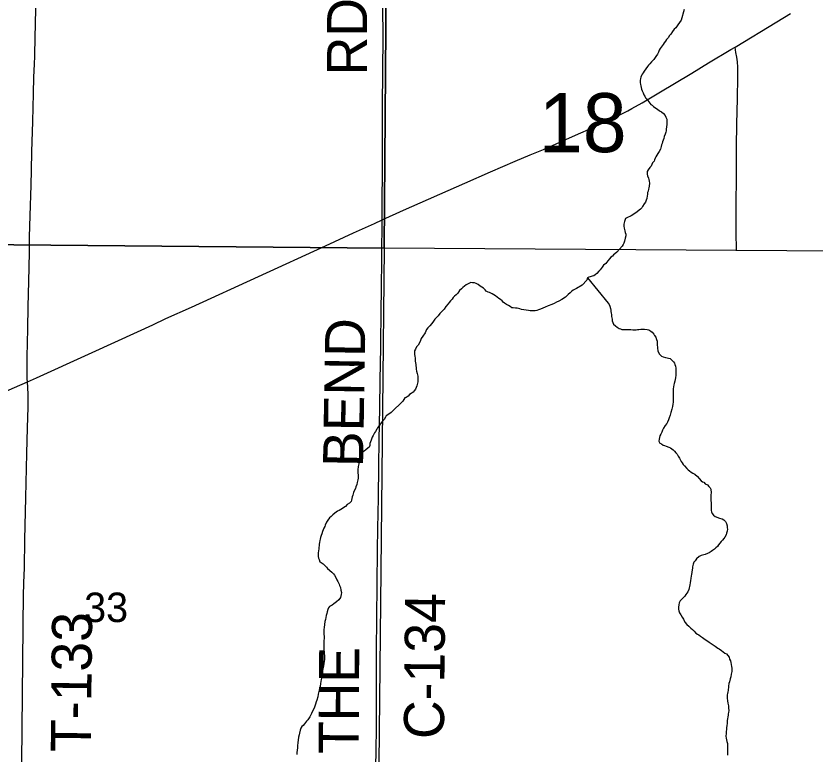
# Model space of a CAD drawing. Extents: x 2.4 to 73.1, y 4.5 to 25.6.
# Drawn here: x 31.761 to 32.327, y 21.77 to 22.294 of the extents above; entities that cross this region are included whole.
import ezdxf

# ---------------------------------------------------------------- set-up
doc = ezdxf.new("R2010")
doc.units = 0
for name, color, linetype in [('GM_X_County_Road', 7, 'Continuous'), ('GM_X_County_Road_Text', 7, 'Continuous'), ('GM_X_Minor_River', 7, 'Continuous'), ('GM_X_Section', 7, 'Continuous'), ('GM_X_Section_Text', 7, 'Continuous'), ('GM_X_Township_Road', 7, 'Continuous'), ('GM_X_Township_Road_Text', 7, 'Continuous')]:
    doc.layers.add(name, color=color, linetype=linetype)

msp = doc.modelspace()

# ---------------------------------------------------------------- linework, layer by layer
at = {"layer": 'GM_X_County_Road'}
for points in [[(32.02057, 22.1494), (32.0206, 22.15275), (32.02069, 22.19316), (32.02079, 22.22765), (32.02098, 22.25719), (32.0211, 22.27677), (32.02101, 22.30257), (32.02099, 22.32091), (32.02119, 22.33924), (32.02115, 22.35198), (32.02129, 22.36316), (32.02138, 22.37435), (32.02157, 22.40046), (32.0217, 22.4132), (32.02179, 22.42719), (32.02201, 22.45092), (32.02221, 22.46884), (32.02263, 22.51515), (32.02285, 22.54188), (32.02331, 22.57918), (32.02366, 22.6024), (32.0238, 22.62331), (32.02387, 22.62838)], [(32.27061, 22.27195), (32.30036, 22.28996), (32.30987, 22.29587)], [(32.02057, 22.1494), (32.03567, 22.15626), (32.07916, 22.17551), (32.09735, 22.18358), (32.11477, 22.19107), (32.12541, 22.19546), (32.13486, 22.19942), (32.1596, 22.21035), (32.16843, 22.21417), (32.18107, 22.22015), (32.19027, 22.22467), (32.19473, 22.22685), (32.19744, 22.22834), (32.2047, 22.23253), (32.21652, 22.23941), (32.24003, 22.25338), (32.25191, 22.26077), (32.26766, 22.27016), (32.27061, 22.27195)], [(31.76906, 22.0346), (31.77552, 22.03745), (31.81233, 22.05413), (31.83353, 22.06382), (31.85783, 22.07497), (31.86712, 22.07933), (31.88522, 22.08759), (31.98022, 22.13098), (32.00026, 22.14024), (32.015, 22.14688), (32.02057, 22.1494)], [(32.01559, 21.62599), (32.01587, 21.6822), (32.01599, 21.72292), (32.01612, 21.73939), (32.01608, 21.75059), (32.01611, 21.75866), (32.01625, 21.77576), (32.01637, 21.78633), (32.01641, 21.79628), (32.01652, 21.81088), (32.01653, 21.84352), (32.01692, 21.89076), (32.01728, 21.91531), (32.01744, 21.93054), (32.01781, 21.95229), (32.01818, 21.97468), (32.01839, 21.99301), (32.01874, 22.016), (32.01908, 22.03558), (32.01953, 22.05888), (32.01979, 22.08686), (32.02001, 22.09835), (32.02057, 22.1494)], [(31.51825, 21.92694), (31.53479, 21.93395), (31.5585, 21.94413), (31.56737, 21.94789), (31.60931, 21.96604), (31.64307, 21.98039), (31.67079, 21.99225), (31.68107, 21.99666), (31.69393, 22.00217), (31.71424, 22.01081), (31.73026, 22.01762), (31.75988, 22.03056), (31.76906, 22.0346)]]:
    msp.add_lwpolyline(points, dxfattribs=at)
at = {"layer": 'GM_X_Minor_River'}
for points in [[(32.23446, 22.29855), (32.23244, 22.29099), (32.2301, 22.28779), (32.22855, 22.28573), (32.22739, 22.28461), (32.22623, 22.2831), (32.22506, 22.28122), (32.22409, 22.2801), (32.22311, 22.27859), (32.22214, 22.27728), (32.22136, 22.27615), (32.22039, 22.27503), (32.21962, 22.2739), (32.21825, 22.27202), (32.21748, 22.27108), (32.21689, 22.26976), (32.2163, 22.26844), (32.2157, 22.26693), (32.21453, 22.26524), (32.21317, 22.26317), (32.21143, 22.26149), (32.21027, 22.26018), (32.2093, 22.25924), (32.20853, 22.25811), (32.20619, 22.25492), (32.20561, 22.25379), (32.20483, 22.25285), (32.20425, 22.25191), (32.20384, 22.25059), (32.20364, 22.24964), (32.20343, 22.24831), (32.2034, 22.24679), (32.20357, 22.24546), (32.20375, 22.24451), (32.20428, 22.24222), (32.20483, 22.24088), (32.20538, 22.23954), (32.20593, 22.2382), (32.20667, 22.23705), (32.20723, 22.2359), (32.20816, 22.23494), (32.20946, 22.23302), (32.21096, 22.23128), (32.2119, 22.2307), (32.21284, 22.22992), (32.21378, 22.22915), (32.21566, 22.22798), (32.21716, 22.22681), (32.21848, 22.22603), (32.2198, 22.22487), (32.2211, 22.22333), (32.22166, 22.22237), (32.2222, 22.22084), (32.22238, 22.21989), (32.22235, 22.21818), (32.22233, 22.21704), (32.2219, 22.21382), (32.2217, 22.21268), (32.22149, 22.21155), (32.22109, 22.21022), (32.22049, 22.20852), (32.22009, 22.2072), (32.21969, 22.20587), (32.21929, 22.20474), (32.21908, 22.2036), (32.2185, 22.20266), (32.21828, 22.20134), (32.21769, 22.19964), (32.2169, 22.19794), (32.21593, 22.19643), (32.21515, 22.19531), (32.21456, 22.19417), (32.21397, 22.19323), (32.21357, 22.1921), (32.21318, 22.19116), (32.21221, 22.18984), (32.21122, 22.18758), (32.21026, 22.18664), (32.20909, 22.18495), (32.20831, 22.18382), (32.20829, 22.18268), (32.20828, 22.18173), (32.20864, 22.18059), (32.20938, 22.17906), (32.20955, 22.1781), (32.20972, 22.17677), (32.20989, 22.17544), (32.20967, 22.17335), (32.20946, 22.17202), (32.20925, 22.17108), (32.20904, 22.16975), (32.20864, 22.16881), (32.20862, 22.16748), (32.20842, 22.16634), (32.20801, 22.16464), (32.20761, 22.16331), (32.20721, 22.16199), (32.20624, 22.16086), (32.20507, 22.15898), (32.20448, 22.15785), (32.2037, 22.15691)], [(32.2037, 22.15691), (32.20024, 22.1545), (32.19697, 22.15227), (32.19391, 22.1508), (32.19295, 22.15043), (32.19235, 22.14835), (32.19195, 22.14722), (32.19175, 22.14627), (32.19172, 22.14494), (32.19208, 22.14342), (32.19243, 22.1417), (32.19279, 22.14037), (32.19316, 22.13922), (32.19314, 22.13808), (32.19273, 22.13638), (32.19232, 22.1343), (32.19172, 22.13278), (32.19133, 22.13184), (32.19055, 22.13071), (32.18687, 22.1264), (32.18552, 22.12528), (32.18456, 22.12454), (32.18378, 22.1236), (32.18263, 22.12286), (32.18166, 22.12173), (32.1805, 22.12042), (32.17895, 22.11855), (32.17741, 22.11724), (32.17643, 22.11574), (32.17507, 22.11405), (32.17411, 22.11311), (32.17256, 22.11124), (32.1714, 22.1105), (32.17044, 22.10975), (32.16929, 22.10939), (32.16796, 22.10903), (32.167, 22.10867), (32.16604, 22.1083), (32.16545, 22.1066), (32.16235, 22.10304), (32.15813, 22.10064), (32.15583, 22.09953), (32.15467, 22.0986), (32.15371, 22.09767), (32.15235, 22.09636), (32.15042, 22.09449), (32.14792, 22.09282), (32.14581, 22.09171), (32.14409, 22.09098), (32.14237, 22.09006), (32.14064, 22.08932), (32.13816, 22.08841), (32.13605, 22.0875), (32.13433, 22.08676), (32.13279, 22.08603), (32.13126, 22.08548), (32.13012, 22.08512), (32.12897, 22.08495), (32.12783, 22.08478), (32.12631, 22.0848), (32.12536, 22.08482), (32.12422, 22.08502), (32.1208, 22.08565), (32.11929, 22.08586), (32.11796, 22.08626), (32.11626, 22.08667), (32.11493, 22.08688), (32.11341, 22.0869), (32.11246, 22.08711), (32.11133, 22.08789), (32.11001, 22.08867), (32.10869, 22.08945), (32.10719, 22.09042), (32.10625, 22.09101), (32.1055, 22.09197), (32.10437, 22.09294), (32.10324, 22.09372), (32.10212, 22.09468), (32.1008, 22.09547), (32.09967, 22.09624), (32.09835, 22.09702), (32.09741, 22.09742), (32.09646, 22.09781), (32.09551, 22.09802), (32.09419, 22.0988), (32.09345, 22.09976), (32.09233, 22.10092), (32.0912, 22.1017), (32.09007, 22.10248), (32.08857, 22.10364), (32.08705, 22.10423), (32.08592, 22.10463), (32.08459, 22.10484), (32.08345, 22.10486), (32.08154, 22.10413), (32.08, 22.10321), (32.07884, 22.10227), (32.07769, 22.10134), (32.07672, 22.10041), (32.07537, 22.09929), (32.0742, 22.09741)], [(32.16604, 22.1083), (32.1806, 22.0904), (32.18134, 22.08944), (32.1819, 22.08829), (32.18244, 22.08657), (32.18261, 22.08543), (32.18259, 22.08429), (32.18277, 22.08333), (32.18294, 22.08238), (32.18311, 22.08086), (32.18328, 22.07991), (32.18346, 22.07895), (32.18363, 22.07781), (32.184, 22.07666), (32.18455, 22.07552), (32.18586, 22.07416), (32.18717, 22.07319), (32.18849, 22.07241), (32.18944, 22.07202), (32.19038, 22.07162), (32.19342, 22.07157), (32.19437, 22.07156), (32.19571, 22.07154), (32.19685, 22.07152), (32.19818, 22.0715), (32.19932, 22.07148), (32.20046, 22.07146), (32.20141, 22.07164), (32.20236, 22.07162), (32.20389, 22.07179), (32.20522, 22.07196), (32.20636, 22.07194), (32.20826, 22.07172), (32.20959, 22.07132), (32.21091, 22.07054), (32.21184, 22.06976), (32.21296, 22.06841), (32.21352, 22.06746), (32.21445, 22.06611), (32.215, 22.06458), (32.21535, 22.06325), (32.21552, 22.06172), (32.2155, 22.06039), (32.21567, 22.05925), (32.21566, 22.0583), (32.21601, 22.0564), (32.21693, 22.05448), (32.21767, 22.05352), (32.21861, 22.05274), (32.21956, 22.05216), (32.22126, 22.05175), (32.22259, 22.05154), (32.22354, 22.05134), (32.22467, 22.05094), (32.22711, 22.04881), (32.22767, 22.04785), (32.22803, 22.0469), (32.22839, 22.04556), (32.22856, 22.04423), (32.22873, 22.0427), (32.2287, 22.04118), (32.22867, 22.03928), (32.22845, 22.03739), (32.22784, 22.03493), (32.22744, 22.03322), (32.22723, 22.03228), (32.22681, 22.02943), (32.22677, 22.02715), (32.22674, 22.02525), (32.22672, 22.02411), (32.2267, 22.02279), (32.22668, 22.02146), (32.22666, 22.02013), (32.22645, 22.01861), (32.22623, 22.0169), (32.22582, 22.01501), (32.22521, 22.01274), (32.22461, 22.01085), (32.22401, 22.00896), (32.22342, 22.00764), (32.22263, 22.00594), (32.22224, 22.005), (32.22107, 22.00349), (32.2199, 22.00161), (32.21931, 22.00029), (32.21872, 21.99878), (32.21794, 21.99746), (32.21734, 21.99614), (32.21714, 21.99501), (32.21693, 21.99387), (32.21671, 21.99235), (32.21726, 21.99101), (32.2184, 21.99043), (32.21971, 21.98965), (32.22066, 21.98925), (32.22179, 21.98885), (32.22368, 21.98806), (32.22482, 21.98766), (32.22576, 21.98708)], [(32.0742, 22.09741), (32.07285, 22.09629), (32.0717, 22.09536), (32.07092, 22.09423), (32.07014, 22.0931), (32.06898, 22.09198), (32.06801, 22.09086), (32.06724, 22.08992), (32.06569, 22.08804), (32.06452, 22.08616), (32.06278, 22.08448), (32.06142, 22.08298), (32.06007, 22.08129), (32.05871, 22.07998), (32.05775, 22.07905), (32.05697, 22.07754), (32.0558, 22.07585), (32.05425, 22.07416), (32.0529, 22.07285), (32.05193, 22.07154), (32.05094, 22.06928), (32.04938, 22.06683), (32.04821, 22.06514), (32.04742, 22.06306), (32.04605, 22.06042), (32.04489, 22.0593), (32.0441, 22.0576), (32.04351, 22.05647), (32.0433, 22.05534), (32.04347, 22.054), (32.04364, 22.05267), (32.04381, 22.05134), (32.0438, 22.05039), (32.04397, 22.04925), (32.04414, 22.0481), (32.04431, 22.04677), (32.0443, 22.04582), (32.04447, 22.04468), (32.04464, 22.04353), (32.04481, 22.04201), (32.04535, 22.04048), (32.04553, 22.03953), (32.0457, 22.03858), (32.04587, 22.03724), (32.04585, 22.03572), (32.04583, 22.0344), (32.04502, 22.03156), (32.04404, 22.02929), (32.04326, 22.02816), (32.04248, 22.02723), (32.04114, 22.0263), (32.03998, 22.02556), (32.03901, 22.02424), (32.03748, 22.02332), (32.03652, 22.02314), (32.03515, 22.02069), (32.03245, 22.01827), (32.02975, 22.01565), (32.02685, 22.01266), (32.02454, 22.01098), (32.02339, 22.01043), (32.0228, 22.00949), (32.02202, 22.00779), (32.02067, 22.00667), (32.0197, 22.00536), (32.01795, 22.00292), (32.01717, 22.00198), (32.01677, 22.00084), (32.0158, 21.99934), (32.01502, 21.99821), (32.01404, 21.99652), (32.01345, 21.9952), (32.01266, 21.99312), (32.01226, 21.99199), (32.01186, 21.99066), (32.01165, 21.98934), (32.01125, 21.9882), (32.01029, 21.98746), (32.00893, 21.98615), (32.00778, 21.98522), (32.00586, 21.98411), (32.00526, 21.98203), (32.00466, 21.98052), (32.00426, 21.979), (32.00405, 21.97806), (32.00384, 21.97635), (32.00343, 21.97446), (32.0032, 21.97218), (32.00317, 21.97009), (32.00351, 21.96799), (32.00348, 21.96609), (32.00328, 21.96496), (32.00307, 21.96401), (32.00287, 21.96306), (32.00247, 21.96174), (32.00187, 21.96004), (32.00147, 21.95891), (32.00068, 21.95721), (32.00028, 21.95607), (31.99968, 21.95399), (31.99928, 21.95286)], [(32.22576, 21.98708), (32.2267, 21.9863), (32.22782, 21.98534), (32.22876, 21.98418), (32.2295, 21.98322), (32.23024, 21.98169), (32.23117, 21.98034), (32.23191, 21.979), (32.23246, 21.97804), (32.23321, 21.97708), (32.23395, 21.97593), (32.23489, 21.97496), (32.23638, 21.97304), (32.23732, 21.97207), (32.23825, 21.9713), (32.23957, 21.97033), (32.2407, 21.96974), (32.24202, 21.96896), (32.2439, 21.96741), (32.24521, 21.96587), (32.24651, 21.96433), (32.24764, 21.96355), (32.24859, 21.96335), (32.24933, 21.96219), (32.25103, 21.96141), (32.25196, 21.96025), (32.25309, 21.95928), (32.25346, 21.95833), (32.25361, 21.95586), (32.25358, 21.95434), (32.25357, 21.9532), (32.25354, 21.95187), (32.25353, 21.95092), (32.25351, 21.94997), (32.25369, 21.94901), (32.25368, 21.94806), (32.25366, 21.94692), (32.25364, 21.94597), (32.25363, 21.94502), (32.2538, 21.94407), (32.25379, 21.94312), (32.25396, 21.94217), (32.25452, 21.94121), (32.25526, 21.93987), (32.25658, 21.93909), (32.2596, 21.93771), (32.26149, 21.9373), (32.26263, 21.93671), (32.26394, 21.93536), (32.26449, 21.93402), (32.26503, 21.9323), (32.26501, 21.93097), (32.26518, 21.93002), (32.26497, 21.9285), (32.26457, 21.92718), (32.26436, 21.92604), (32.26338, 21.92435), (32.26261, 21.92341), (32.26183, 21.92228), (32.26086, 21.92116), (32.25989, 21.92004), (32.25892, 21.91891), (32.25814, 21.91778), (32.25699, 21.91666), (32.25602, 21.91573), (32.25467, 21.9148), (32.25371, 21.91405), (32.25217, 21.91313), (32.25103, 21.91277), (32.2495, 21.91203), (32.24758, 21.91149), (32.24663, 21.91131), (32.2451, 21.91058), (32.24336, 21.9089), (32.24239, 21.90758), (32.24142, 21.90646), (32.24102, 21.90513), (32.24062, 21.90419), (32.24042, 21.90324), (32.2404, 21.90229), (32.2402, 21.90116), (32.23976, 21.89793), (32.23956, 21.8968), (32.23934, 21.8949), (32.23913, 21.89357), (32.23891, 21.89187), (32.23851, 21.89054), (32.2383, 21.88941), (32.23809, 21.88827), (32.23788, 21.88713), (32.2371, 21.88544), (32.23651, 21.8845), (32.23574, 21.88356), (32.23515, 21.88243), (32.23399, 21.88149), (32.23264, 21.88019), (32.23167, 21.87906), (32.23108, 21.87774), (32.23068, 21.87623), (32.23046, 21.87471), (32.23044, 21.87319)], [(31.99928, 21.95286), (31.99908, 21.95172), (31.99868, 21.95059), (31.99847, 21.94964), (31.99731, 21.94852), (31.99577, 21.94741), (31.99461, 21.94609), (31.99115, 21.94387), (31.99, 21.94332), (31.98885, 21.94277), (31.98693, 21.94128), (31.98558, 21.94016), (31.98423, 21.93904), (31.98327, 21.9381), (31.98191, 21.93642), (31.98112, 21.93491), (31.98014, 21.93283), (31.97975, 21.93189), (31.97916, 21.93076), (31.97857, 21.92944), (31.97817, 21.9283), (31.97776, 21.92679), (31.97736, 21.92547), (31.97677, 21.92415), (31.97656, 21.92301), (31.97635, 21.92187), (31.97614, 21.92055), (31.97594, 21.91941), (31.97573, 21.91827), (31.97552, 21.91714), (31.97551, 21.91619), (31.97529, 21.91448), (31.97508, 21.91334), (31.97507, 21.91239), (31.97504, 21.91068), (31.9754, 21.90935), (31.97576, 21.90839), (31.97631, 21.90686), (31.97725, 21.90628), (31.97857, 21.9055), (31.97988, 21.90415), (31.981, 21.90299), (31.98175, 21.90203), (31.98475, 21.89951), (31.98588, 21.89835), (31.98662, 21.89739), (31.98773, 21.89566), (31.98828, 21.89413), (31.98902, 21.89279), (31.98994, 21.89107), (31.99031, 21.89011), (31.99086, 21.88858), (31.99121, 21.88668), (31.99156, 21.88496), (31.99154, 21.88363), (31.99094, 21.88155), (31.98977, 21.87986), (31.98823, 21.87855), (31.98707, 21.87762), (31.98611, 21.87707), (31.98496, 21.87613), (31.98323, 21.87502), (31.98245, 21.87408), (31.98205, 21.87295), (31.98146, 21.87125), (31.98125, 21.87011), (31.98085, 21.86879), (31.98063, 21.86727), (31.98023, 21.86595), (31.97983, 21.86444), (31.9796, 21.86235), (31.97938, 21.86026), (31.97917, 21.85875), (31.97915, 21.8578), (31.97913, 21.85666), (31.97911, 21.85533), (31.97929, 21.85418), (31.97921, 21.84925), (31.97918, 21.84716), (31.97915, 21.84545), (31.97913, 21.84412), (31.9793, 21.84316), (31.97947, 21.84183), (31.97964, 21.84012), (31.97962, 21.83898), (31.97959, 21.83746), (31.97938, 21.83613), (31.97917, 21.83481), (31.97895, 21.83272), (31.97854, 21.83082), (31.97814, 21.8295), (31.97773, 21.82761), (31.97751, 21.8259), (31.97749, 21.82438), (31.97728, 21.82324), (31.97707, 21.82192), (31.97685, 21.8204), (31.97644, 21.81832), (31.97583, 21.81567), (31.97522, 21.81302), (31.9748, 21.81093)], [(32.23044, 21.87319), (32.2308, 21.87205), (32.23135, 21.87071), (32.23228, 21.86917), (32.2332, 21.86764), (32.23413, 21.8661), (32.23505, 21.864), (32.23655, 21.86245), (32.23785, 21.8611), (32.23917, 21.85975), (32.24048, 21.85878), (32.2416, 21.85762), (32.24291, 21.85627), (32.24404, 21.85549), (32.24499, 21.85491), (32.24611, 21.85413), (32.24762, 21.85316), (32.24856, 21.85238), (32.25232, 21.84985), (32.25364, 21.84888), (32.25515, 21.84791), (32.25646, 21.84694), (32.25759, 21.84616), (32.25853, 21.84557), (32.25947, 21.84499), (32.26098, 21.84382), (32.2621, 21.84286), (32.26342, 21.84208), (32.26455, 21.84149), (32.26549, 21.84033), (32.26642, 21.83918), (32.26678, 21.83784), (32.26733, 21.8365), (32.26769, 21.83536), (32.26786, 21.83403), (32.26822, 21.8325), (32.26839, 21.83136), (32.26837, 21.83041), (32.26835, 21.82908), (32.26794, 21.82718), (32.26753, 21.82529), (32.26713, 21.82378), (32.26671, 21.82169), (32.26632, 21.82056), (32.2661, 21.81866), (32.26589, 21.81753), (32.26568, 21.81658), (32.26567, 21.81544), (32.26546, 21.81449), (32.26525, 21.81336), (32.26505, 21.81241), (32.26503, 21.81127), (32.26501, 21.81013), (32.26517, 21.80823), (32.26553, 21.80651), (32.26588, 21.80461), (32.26604, 21.80289), (32.26621, 21.80137), (32.266, 21.80004), (32.26579, 21.79891), (32.26577, 21.79796), (32.26514, 21.79436), (32.26511, 21.79227), (32.2647, 21.79056), (32.26468, 21.78923), (32.26448, 21.7881), (32.26426, 21.7862), (32.26424, 21.78506), (32.26402, 21.78316), (32.26438, 21.78183), (32.26455, 21.7805), (32.26491, 21.77935), (32.26527, 21.77802), (32.26528, 21.76956)], [(31.9748, 21.81093), (31.9742, 21.80866), (31.97361, 21.80753), (31.9732, 21.80583), (31.9728, 21.80451), (31.97221, 21.80299), (31.97142, 21.8013), (31.97044, 21.79922), (31.96926, 21.79696), (31.9677, 21.79471), (31.96674, 21.79377), (31.96537, 21.79189), (31.96441, 21.79077), (31.96344, 21.79002), (31.96286, 21.78889), (31.96226, 21.78738), (31.96185, 21.7853), (31.96164, 21.78397), (31.96123, 21.78246), (31.96079, 21.77848), (31.96057, 21.77658), (31.96054, 21.77487), (31.96033, 21.77316), (31.96011, 21.77165), (31.9599, 21.77013)]]:
    msp.add_lwpolyline(points, dxfattribs=at)
at = {"layer": 'GM_X_Section'}
for points in [[(32.0257, 22.62946), (32.02184, 22.12942), (31.52296, 22.13382), (31.53976, 22.6366)], [(32.52237, 22.62648), (32.5213, 22.12602), (32.02184, 22.12942), (32.0257, 22.62946)], [(31.52296, 22.13382), (32.02184, 22.12942), (32.01678, 21.62643), (32.00315, 21.62654), (31.51301, 21.63229)]]:
    msp.add_lwpolyline(points, close=True, dxfattribs=at)
at = {"layer": 'GM_X_Township_Road'}
for points in [[(31.76906, 22.0346), (31.76895, 22.03675), (31.76876, 22.04203), (31.76883, 22.05228), (31.76922, 22.07217), (31.76963, 22.08802), (31.76996, 22.10573), (31.77039, 22.12624), (31.77057, 22.13743), (31.77101, 22.15234), (31.7716, 22.17409), (31.77186, 22.18466), (31.77219, 22.19771), (31.77276, 22.21915), (31.77334, 22.23903), (31.77364, 22.25053), (31.77397, 22.25985), (31.77417, 22.26544), (31.77463, 22.2794), (31.77481, 22.28779), (31.77505, 22.29991)], [(32.27225, 22.23549), (32.27253, 22.25061), (32.2725, 22.25776), (32.27228, 22.26148), (32.27188, 22.26488), (32.27128, 22.26825), (32.27061, 22.27195)], [(32.27159, 22.12747), (32.27142, 22.14115), (32.27152, 22.1511), (32.27153, 22.1595), (32.27155, 22.18033), (32.27166, 22.1906), (32.27175, 22.20148), (32.2719, 22.21734), (32.27225, 22.23549)], [(31.76645, 21.88997), (31.76655, 21.89196), (31.7669, 21.90252), (31.7672, 21.92241), (31.76796, 21.95255), (31.76865, 21.98362), (31.76908, 22.00196), (31.76944, 22.01656), (31.76946, 22.02557), (31.76927, 22.03054), (31.76906, 22.0346)], [(31.76402, 21.62769), (31.76403, 21.62845), (31.76406, 21.63431), (31.76407, 21.64954), (31.76425, 21.66477), (31.76437, 21.69679), (31.76451, 21.70922), (31.76476, 21.72414), (31.76485, 21.73937), (31.76487, 21.74055), (31.76618, 21.88451), (31.76645, 21.88997)]]:
    msp.add_lwpolyline(points, dxfattribs=at)

# ---------------------------------------------------------------- texts
at = {"layer": 'GM_X_County_Road_Text'}
for s, rotation, p in [('RD', 90, (32.00984, 22.25196)), ('BEND', 89.0408, (32.00692, 21.97386)), ('C-134', 89.4673, (32.06423, 21.781)), ('THE', 89.6522, (32.0038, 21.77037))]:
    msp.add_text(s, height=0.028409, rotation=rotation, dxfattribs=at).set_placement(p)
at = {"layer": 'GM_X_Section_Text'}
for s, height, p in [('18', 0.041856, (32.13153, 22.19743)), ('33', 0.020928, (31.80924, 21.86407))]:
    msp.add_text(s, height=height, rotation=0, dxfattribs=at).set_placement(p)
at = {"layer": 'GM_X_Township_Road_Text'}
msp.add_text('T-133', height=0.028409, rotation=89.4366, dxfattribs=at).set_placement((31.81396, 21.77182))

doc.saveas('drawing.dxf')
